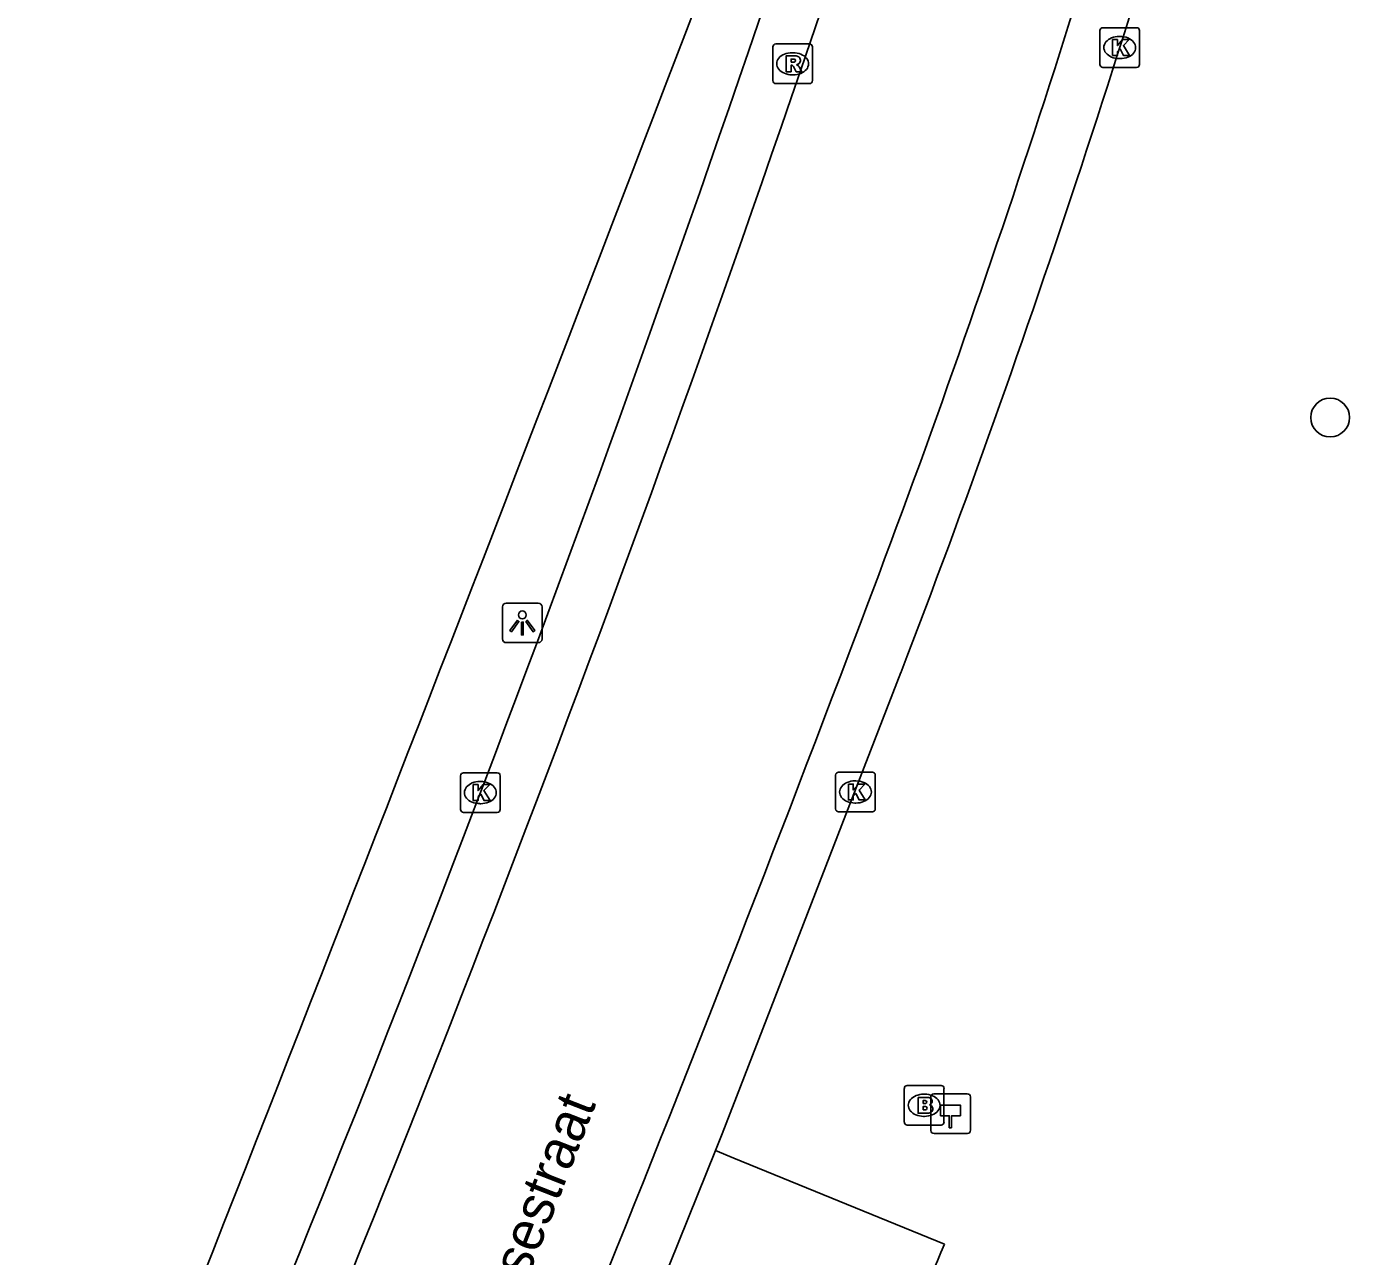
# Model space of a CAD drawing. Extents: x 156414 to 157775, y 382335 to 383765.
# Drawn here: x 157624.49 to 157657.88, y 382649.06 to 382680.1 of the extents above; entities that cross this region are included whole.
import ezdxf

# ---------------------------------------------------------------- set-up
doc = ezdxf.new("R2010")
doc.units = 0
for name, color, linetype in [('IMGEO_Boom', 7, 'Continuous'), ('IMGEO_Brandkraan', 7, 'Continuous'), ('IMGEO_Fietspad_open', 7, 'Continuous'), ('IMGEO_Hectometerpaal', 7, 'Continuous'), ('IMGEO_Kolk', 7, 'Continuous'), ('IMGEO_Lichtpunt', 7, 'Continuous'), ('IMGEO_Openbare_ruimte_label', 7, 'Continuous'), ('IMGEO_Rijbaan_lokaal_gesloten', 7, 'Continuous'), ('IMGEO_Rioolput', 7, 'Continuous'), ('IMGEO_Voetpad_open', 7, 'Continuous')]:
    doc.layers.add(name, color=color, linetype=linetype)

msp = doc.modelspace()

# ---------------------------------------------------------------- linework, layer by layer
at = {"layer": 'IMGEO_Boom'}
msp.add_circle((157657.387, 382670.231), 0.489, dxfattribs=at)
at = {"layer": 'IMGEO_Brandkraan'}
for p, q in [((157646.642, 382652.451), (157646.642, 382653.303)), ((157646.717, 382653.377), (157647.569, 382653.377)), ((157647.643, 382653.303), (157647.643, 382652.451)), ((157647.13, 382653.157), (157647.155, 382653.157)), ((157647.153, 382652.597), (157647.128, 382652.597)), ((157647.569, 382652.377), (157646.717, 382652.377))]:
    msp.add_line(p, q, dxfattribs=at)
for points in [[(157646.642, 382652.451), (157646.642, 382653.303)], [(157646.717, 382653.377), (157647.569, 382653.377)], [(157647.643, 382653.303), (157647.643, 382652.451)], [(157646.99, 382653.077), (157646.99, 382652.677), (157647.203, 382652.677)], [(157647.221, 382653.077), (157646.99, 382653.077)], [(157647.169, 382652.996), (157647.115, 382652.996), (157647.115, 382652.92)], [(157647.115, 382652.92), (157647.168, 382652.92)], [(157647.177, 382652.844), (157647.115, 382652.844), (157647.115, 382652.763)], [(157647.115, 382652.763), (157647.177, 382652.763)], [(157647.569, 382652.377), (157646.717, 382652.377)]]:
    msp.add_lwpolyline(points, dxfattribs=at)
for centre, radius, start, end in [((157646.719, 382653.301), 0.0765, 91.552, 178.448), ((157646.719, 382653.301), 0.0765, 91.552, 178.448), ((157647.567, 382653.301), 0.0765, 1.552, 88.448), ((157647.567, 382653.301), 0.0765, 1.552, 88.448), ((157647.17, 382652.958), 0.0379, 267.8285, 90.9355), ((157647.178, 382652.803), 0.0404, 269.8759, 90.5077), ((157647.225, 382652.932), 0.145, 59.4692, 91.5367), ((157647.25, 382652.979), 0.0922, 285.5137, 58.1501), ((157647.255, 382652.787), 0.105, 301.3115, 78.989), ((157647.209, 382652.928), 0.251, 268.6676, 293.5347), ((157646.719, 382652.453), 0.0765, 181.552, 268.448), ((157646.719, 382652.453), 0.0765, 181.552, 268.448), ((157647.567, 382652.453), 0.0765, 271.552, 358.448), ((157647.567, 382652.453), 0.0765, 271.552, 358.448)]:
    msp.add_arc(centre, radius, start, end, dxfattribs=at)
for centre, major_axis, ratio, start_param, end_param in [((157647.129, 382652.877), (-0.387, 0.002), 0.722429, 4.712389, 7.853982), ((157647.154, 382652.877), (-0.39, 0.002), 0.717154, 1.570796, 4.712389)]:
    msp.add_ellipse(centre, major_axis=major_axis, ratio=ratio, start_param=start_param, end_param=end_param, dxfattribs=at)
at = {"layer": 'IMGEO_Fietspad_open'}
for points in [[(157646.557, 382663.793), (157642.046, 382652.158), (157641.877, 382651.736)], [(157628.01, 382618.853), (157629.352, 382621.865), (157632.138, 382628.325), (157632.704, 382629.629), (157633.267, 382630.934), (157634.797, 382634.511), (157638.89, 382644.327), (157641.877, 382651.736)]]:
    msp.add_lwpolyline(points, dxfattribs=at)
for centre, radius, start, end in [((157380.877, 382765.61), 284.522, 339.03153, 344.49787), ((157087.157, 382869.783), 587.246, 336.60889, 341.310794)]:
    msp.add_arc(centre, radius, start, end, dxfattribs=at)
at = {"layer": 'IMGEO_Hectometerpaal'}
for p, q in [((157648.227, 382653.165), (157647.386, 382653.165)), ((157648.227, 382653.165), (157647.386, 382653.165)), ((157647.311, 382653.081), (157647.311, 382652.24)), ((157647.311, 382653.081), (157647.311, 382652.24)), ((157648.311, 382652.249), (157648.311, 382653.09)), ((157648.311, 382652.249), (157648.311, 382653.09)), ((157647.395, 382652.165), (157648.236, 382652.165)), ((157647.395, 382652.165), (157648.236, 382652.165))]:
    msp.add_line(p, q, dxfattribs=at)
msp.add_lwpolyline([(157647.836, 382652.309), (157647.776, 382652.309), (157647.776, 382652.614), (157647.556, 382652.614), (157647.556, 382652.883), (157648.056, 382652.883), (157648.056, 382652.614), (157647.836, 382652.614), (157647.836, 382652.309)], dxfattribs=at)
for centre, start, end in [((157647.389, 382653.087), 92.4484, 184.2845), ((157647.389, 382653.087), 92.4484, 184.2845), ((157648.233, 382653.087), 2.4484, 94.2845), ((157648.233, 382653.087), 2.4484, 94.2845), ((157647.389, 382652.243), 182.4484, 274.2845), ((157647.389, 382652.243), 182.4484, 274.2845), ((157648.233, 382652.243), 272.4484, 4.2845), ((157648.233, 382652.243), 272.4484, 4.2845)]:
    msp.add_arc(centre, 0.0779, start, end, dxfattribs=at)
at = {"layer": 'IMGEO_Kolk'}
for p, q in [((157651.577, 382679.141), (157651.577, 382679.993)), ((157651.652, 382680.067), (157652.504, 382680.067)), ((157652.578, 382679.993), (157652.578, 382679.141)), ((157652.065, 382679.847), (157652.09, 382679.847)), ((157652.088, 382679.287), (157652.063, 382679.287)), ((157652.504, 382679.067), (157651.652, 382679.067)), ((157635.444, 382660.341), (157635.444, 382661.193)), ((157635.519, 382661.267), (157636.371, 382661.267)), ((157636.445, 382661.193), (157636.445, 382660.341)), ((157644.909, 382660.356), (157644.909, 382661.208)), ((157644.984, 382661.282), (157645.836, 382661.282)), ((157645.91, 382661.208), (157645.91, 382660.356)), ((157635.932, 382661.047), (157635.957, 382661.047)), ((157645.397, 382661.062), (157645.422, 382661.062)), ((157636.371, 382660.267), (157635.519, 382660.267)), ((157635.955, 382660.487), (157635.93, 382660.487)), ((157645.836, 382660.282), (157644.984, 382660.282)), ((157645.42, 382660.502), (157645.395, 382660.502))]:
    msp.add_line(p, q, dxfattribs=at)
for points in [[(157651.577, 382679.141), (157651.577, 382679.993)], [(157651.652, 382680.067), (157652.504, 382680.067)], [(157652.578, 382679.993), (157652.578, 382679.141)], [(157651.898, 382679.767), (157652.021, 382679.767), (157652.021, 382679.616), (157652.151, 382679.767), (157652.315, 382679.767), (157652.169, 382679.616), (157652.322, 382679.367), (157652.17, 382679.367), (157652.085, 382679.531), (157652.021, 382679.464), (157652.021, 382679.367), (157651.898, 382679.367), (157651.898, 382679.767)], [(157652.504, 382679.067), (157651.652, 382679.067)], [(157635.444, 382660.341), (157635.444, 382661.193)], [(157635.519, 382661.267), (157636.371, 382661.267)], [(157636.445, 382661.193), (157636.445, 382660.341)], [(157644.909, 382660.356), (157644.909, 382661.208)], [(157644.984, 382661.282), (157645.836, 382661.282)], [(157645.91, 382661.208), (157645.91, 382660.356)], [(157635.765, 382660.967), (157635.888, 382660.967), (157635.888, 382660.816), (157636.018, 382660.967), (157636.182, 382660.967), (157636.036, 382660.816), (157636.189, 382660.567), (157636.037, 382660.567), (157635.952, 382660.731), (157635.888, 382660.664), (157635.888, 382660.567), (157635.765, 382660.567), (157635.765, 382660.967)], [(157645.23, 382660.982), (157645.353, 382660.982), (157645.353, 382660.831), (157645.483, 382660.982), (157645.647, 382660.982), (157645.501, 382660.831), (157645.654, 382660.582), (157645.502, 382660.582), (157645.417, 382660.746), (157645.353, 382660.679), (157645.353, 382660.582), (157645.23, 382660.582), (157645.23, 382660.982)], [(157636.371, 382660.267), (157635.519, 382660.267)], [(157645.836, 382660.282), (157644.984, 382660.282)]]:
    msp.add_lwpolyline(points, dxfattribs=at)
for centre, start, end in [((157651.654, 382679.991), 91.552, 178.448), ((157651.654, 382679.991), 91.552, 178.448), ((157652.502, 382679.991), 1.552, 88.448), ((157652.502, 382679.991), 1.552, 88.448), ((157651.654, 382679.143), 181.552, 268.448), ((157651.654, 382679.143), 181.552, 268.448), ((157652.502, 382679.143), 271.552, 358.448), ((157652.502, 382679.143), 271.552, 358.448), ((157635.521, 382661.191), 91.552, 178.448), ((157635.521, 382661.191), 91.552, 178.448), ((157636.369, 382661.191), 1.552, 88.448), ((157636.369, 382661.191), 1.552, 88.448), ((157644.986, 382661.206), 91.552, 178.448), ((157644.986, 382661.206), 91.552, 178.448), ((157645.834, 382661.206), 1.552, 88.448), ((157645.834, 382661.206), 1.552, 88.448), ((157635.521, 382660.343), 181.552, 268.448), ((157635.521, 382660.343), 181.552, 268.448), ((157636.369, 382660.343), 271.552, 358.448), ((157636.369, 382660.343), 271.552, 358.448), ((157644.986, 382660.358), 181.552, 268.448), ((157644.986, 382660.358), 181.552, 268.448), ((157645.834, 382660.358), 271.552, 358.448), ((157645.834, 382660.358), 271.552, 358.448)]:
    msp.add_arc(centre, 0.0765, start, end, dxfattribs=at)
for centre, major_axis, ratio, start_param, end_param in [((157652.064, 382679.567), (-0.387, 0.002), 0.722429, 4.712389, 7.853982), ((157652.089, 382679.567), (-0.39, 0.002), 0.717154, 1.570796, 4.712389), ((157635.931, 382660.767), (-0.387, 0.002), 0.722429, 4.712389, 7.853982), ((157635.956, 382660.767), (-0.39, 0.002), 0.717154, 1.570796, 4.712389), ((157645.396, 382660.782), (-0.387, 0.002), 0.722429, 4.712389, 7.853982), ((157645.421, 382660.782), (-0.39, 0.002), 0.717154, 1.570796, 4.712389)]:
    msp.add_ellipse(centre, major_axis=major_axis, ratio=ratio, start_param=start_param, end_param=end_param, dxfattribs=at)
at = {"layer": 'IMGEO_Lichtpunt'}
for p, q in [((157637.406, 382665.547), (157636.598, 382665.547)), ((157637.406, 382665.547), (157636.598, 382665.547)), ((157636.504, 382665.452), (157636.504, 382664.645)), ((157636.504, 382665.452), (157636.504, 382664.645)), ((157637.5, 382664.645), (157637.5, 382665.452)), ((157637.5, 382664.645), (157637.5, 382665.452)), ((157636.598, 382664.551), (157637.406, 382664.551)), ((157636.598, 382664.551), (157637.406, 382664.551))]:
    msp.add_line(p, q, dxfattribs=at)
for points in [[(157636.878, 382665.116), (157636.917, 382665.088), (157636.729, 382664.826), (157636.691, 382664.853), (157636.878, 382665.116)], [(157636.98, 382665.068), (157637.027, 382665.068), (157637.027, 382664.746), (157636.98, 382664.746), (157636.98, 382665.068)], [(157637.09, 382665.088), (157637.128, 382665.115), (157637.315, 382664.853), (157637.276, 382664.825), (157637.09, 382665.088)]]:
    msp.add_lwpolyline(points, dxfattribs=at)
msp.add_circle((157637.003, 382665.25), 0.0994, dxfattribs=at)
for centre, start, end in [((157636.598, 382665.452), 90, 180), ((157636.598, 382665.452), 90, 180), ((157637.406, 382665.452), 0, 90), ((157637.406, 382665.452), 0, 90), ((157636.598, 382664.645), 180, 270), ((157636.598, 382664.645), 180, 270), ((157637.406, 382664.645), 270, 0), ((157637.406, 382664.645), 270, 360)]:
    msp.add_arc(centre, 0.0946, start, end, dxfattribs=at)
at = {"layer": 'IMGEO_Rijbaan_lokaal_gesloten'}
for centre, radius, start, end in [((157381.811, 382765.305), 282.141, 339.02086, 344.51022), ((157086.368, 382870.088), 589.491, 336.611674, 341.306319), ((156904.122, 382944.951), 792.489, 336.49451, 339.258649)]:
    msp.add_arc(centre, radius, start, end, dxfattribs=at)
at = {"layer": 'IMGEO_Rioolput'}
for p, q in [((157643.323, 382678.731), (157643.323, 382679.583)), ((157643.398, 382679.657), (157644.25, 382679.657)), ((157644.324, 382679.583), (157644.324, 382678.731)), ((157643.811, 382679.437), (157643.836, 382679.437)), ((157643.834, 382678.877), (157643.809, 382678.877)), ((157644.25, 382678.657), (157643.398, 382678.657))]:
    msp.add_line(p, q, dxfattribs=at)
for points in [[(157643.323, 382678.731), (157643.323, 382679.583)], [(157643.398, 382679.657), (157644.25, 382679.657)], [(157644.324, 382679.583), (157644.324, 382678.731)], [(157643.912, 382679.355), (157643.66, 382679.357), (157643.66, 382678.957)], [(157643.838, 382679.276), (157643.784, 382679.276), (157643.784, 382679.195)], [(157643.66, 382678.957), (157643.784, 382678.957), (157643.784, 382679.119), (157643.795, 382679.119)], [(157643.784, 382679.195), (157643.836, 382679.195)], [(157643.842, 382679.09), (157643.913, 382678.957), (157644.053, 382678.957), (157643.988, 382679.083)], [(157644.25, 382678.657), (157643.398, 382678.657)]]:
    msp.add_lwpolyline(points, dxfattribs=at)
for centre, radius, start, end in [((157643.4, 382679.581), 0.0765, 91.552, 178.448), ((157643.4, 382679.581), 0.0765, 91.552, 178.448), ((157644.248, 382679.581), 0.0765, 1.552, 88.448), ((157644.248, 382679.581), 0.0765, 1.552, 88.448), ((157643.844, 382679.18), 0.0964, 77.0061, 93.1865), ((157643.858, 382679.237), 0.0378, 276.6634, 79.6772), ((157643.911, 382679.245), 0.109, 350.3612, 89.416), ((157643.909, 382679.245), 0.112, 277.5842, 350.9817), ((157643.794, 382679.066), 0.0533, 26.0293, 88.6989), ((157643.82, 382679.384), 0.19, 274.7715, 282.9687), ((157643.893, 382679.03), 0.108, 29.5134, 73.7905), ((157643.4, 382678.733), 0.0765, 181.552, 268.448), ((157643.4, 382678.733), 0.0765, 181.552, 268.448), ((157644.248, 382678.733), 0.0765, 271.552, 358.448), ((157644.248, 382678.733), 0.0765, 271.552, 358.448)]:
    msp.add_arc(centre, radius, start, end, dxfattribs=at)
for centre, major_axis, ratio, start_param, end_param in [((157643.81, 382679.157), (-0.387, 0.002), 0.722429, 4.712389, 7.853982), ((157643.835, 382679.157), (-0.39, 0.002), 0.717154, 1.570796, 4.712389)]:
    msp.add_ellipse(centre, major_axis=major_axis, ratio=ratio, start_param=start_param, end_param=end_param, dxfattribs=at)
at = {"layer": 'IMGEO_Voetpad_open'}
msp.add_lwpolyline([(157641.877, 382651.736), (157642.34, 382651.546), (157647.653, 382649.368)], dxfattribs=at)
for centre, radius, start, end in [((154516.49, 383874.31), 3345.121, 338.297236, 339.120666), ((157487.291, 382716.658), 173.908, 336.04574, 337.23651)]:
    msp.add_arc(centre, radius, start, end, dxfattribs=at)

# ---------------------------------------------------------------- texts
at = {"layer": 'IMGEO_Openbare_ruimte_label'}
msp.add_text('Sliffertsestraat', height=1, rotation=68.6665, dxfattribs=at).set_placement((157635.759, 382644.955))

doc.saveas('drawing.dxf')
